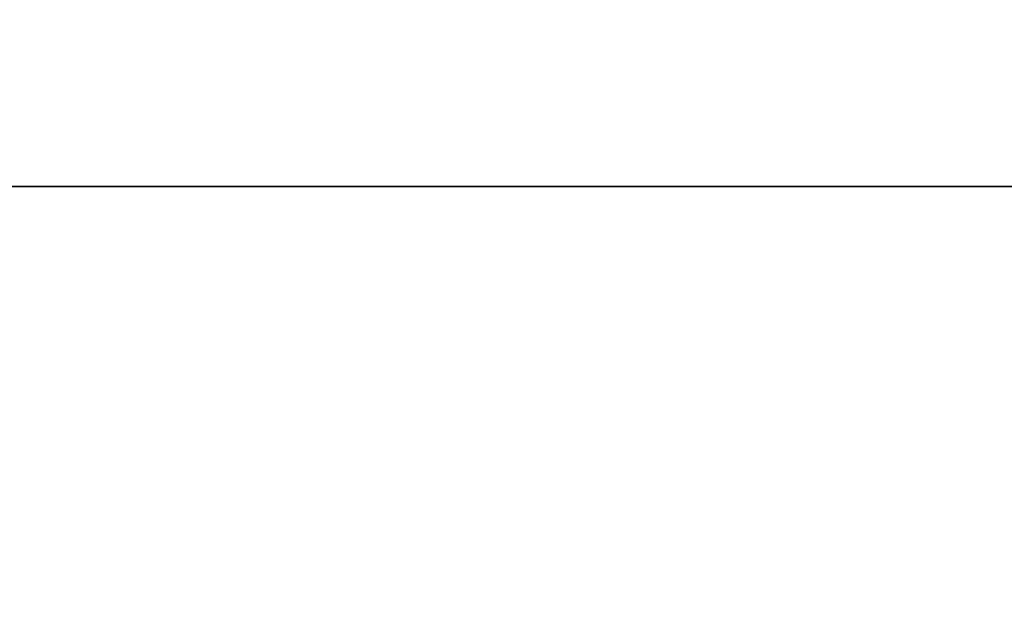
# Model space of a CAD drawing. Header units: millimetres. Extents: x -590 to 3690, y -120 to 127.
# Tile 665 of 903: x 2994.98 to 3003.78, y -5.88 to -0.51. Entities that reach past the tile are written whole.
import ezdxf

# ---------------------------------------------------------------- set-up
doc = ezdxf.new("R2010")
doc.units = ezdxf.units.MM
doc.layers.add('151', color=7, linetype='Continuous', true_color=0xffffff)

# ---------------------------------------------------------------- blocks, each defined once
blk = doc.blocks.new('UG_SURFACE_003')
at = {"layer": '151', "color": 252, "linetype": 'Continuous', "lineweight": 35}
for points in [[(3690.0001, -31.2, 2203.0001), (3690.0001, 108.2, 2203.0001), (2309.9999, 108.2, 2203.0001), (2309.9999, -31.2, 2203.0001)], [(2460, -31.2, 2053), (2460, 108.2, 2053), (3540, 108.2, 2053), (3540, -31.2, 2053)]]:
    blk.add_3dface(points, dxfattribs=at)
blk = doc.blocks.new('UG_SURFACE_155')
at = {"layer": '151', "color": 43, "linetype": 'Continuous', "lineweight": 35}
for points in [[(2490.9999, 0, 2017), (2490.9999, -49, 2017), (3509.0001, -49, 2017), (3509.0001, 0, 2017)], [(2490.9999, 0, 2), (3509.0001, 0, 2), (3509.0001, -2), (2490.9999, -2)], [(2490.9999, -47), (2490.9999, -2), (3509.0001, -2), (3509.0001, -47)]]:
    blk.add_3dface(points, dxfattribs=at)
blk = doc.blocks.new('UG_SURFACE_170')
at = {"layer": '151', "color": 254, "linetype": 'Continuous', "lineweight": 35}
for points in [[(3524.75, -35, 2033.2501), (3524.75, 111.75, 2033.2501), (2475.25, 111.75, 2033.2501), (2475.25, -35, 2033.2501)], [(3517, 16, 2025.5001), (3517, -33, 2025.5001), (2483, -33, 2025.5001), (2483, 16, 2025.5001)]]:
    blk.add_3dface(points, dxfattribs=at)
blk = doc.blocks.new('UG_SURFACE_208')
at = {"layer": '151', "color": 14, "linetype": 'Continuous', "lineweight": 35}
for points in [[(3516.7999, -35, 2025.3), (3516.7999, 14, 2025.3), (2483.2001, 14, 2025.3), (2483.2001, -35, 2025.3)], [(3512.7499, 11.25, 2021.25), (3512.7499, -47, 2021.25), (2487.2501, -47, 2021.25), (2487.2501, 11.25, 2021.25)]]:
    blk.add_3dface(points, dxfattribs=at)
blk = doc.blocks.new('UG_SURFACE_209')
at = {"layer": '151', "color": 7, "linetype": 'Continuous', "lineweight": 35}
for points in [[(2487.2501, 11, 2021.25), (2487.2501, -47, 2021.25), (3512.7499, -47, 2021.25), (3512.7499, 11, 2021.25)], [(3512.5, 11, 2020.9999), (3512.5, -47, 2020.9999), (2487.5, -47, 2020.9999), (2487.5, 11, 2020.9999)]]:
    blk.add_3dface(points, dxfattribs=at)

msp = doc.modelspace()

# ---------------------------------------------------------------- linework, layer by layer
at = {"layer": '151', "color": 252, "linetype": 'Continuous', "lineweight": -3, "true_color": 0x939598}
msp.add_line((2491, -2), (3509, -2), dxfattribs=at)

# ---------------------------------------------------------------- block references
for name in ['UG_SURFACE_170', 'UG_SURFACE_003', 'UG_SURFACE_155', 'UG_SURFACE_208', 'UG_SURFACE_209']:
    msp.add_blockref(name, (0, 0), dxfattribs=at)

doc.saveas('drawing.dxf')
